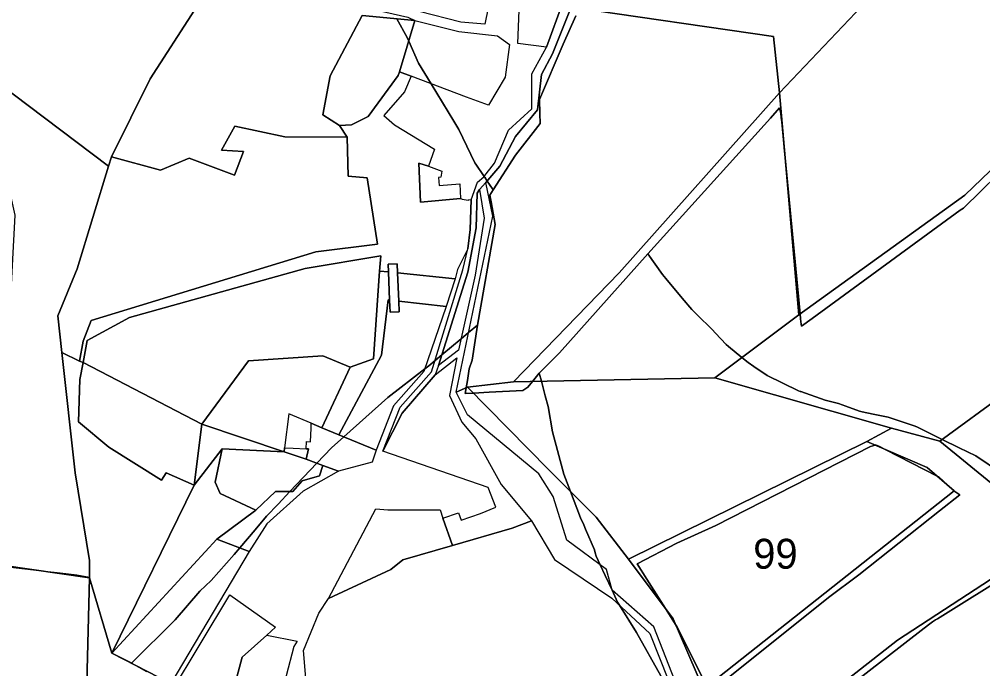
# Model space of a CAD drawing. Extents: x -477304 to -465429, y -1159113 to -1149210.
# Drawn here: x -469682.2 to -469198.1, y -1157476.9 to -1157150.9 of the extents above; entities that cross this region are included whole.
import ezdxf

# ---------------------------------------------------------------- set-up
doc = ezdxf.new("R2010")
doc.units = 0
for name, color, linetype in [('BPEJ_s', 7, 'Continuous'), ('orna_s', 7, 'Continuous'), ('PUPFL_s', 7, 'Continuous'), ('trav_porost_s', 7, 'Continuous'), ('voda_s', 7, 'Continuous'), ('zahrada_s', 7, 'Continuous')]:
    doc.layers.add(name, color=color, linetype=linetype)

msp = doc.modelspace()

# ---------------------------------------------------------------- linework, layer by layer
at = {"layer": 'BPEJ_s'}
for points in [[(-469402.46, -1157149.06), (-469408.92, -1157163.39), (-469420.86, -1157191.14), (-469420.61, -1157198.13), (-469420.43, -1157203.19), (-469432.91, -1157219.05), (-469444.02, -1157236.5), (-469445.88, -1157233.75), (-469447.04, -1157232.03), (-469448.3, -1157230.16), (-469448.53, -1157229.81), (-469448.59, -1157229.71), (-469448.85, -1157229.34), (-469452.73, -1157223.58), (-469453.21, -1157222.86), (-469461.25, -1157206.15), (-469463.81, -1157201.97), (-469475.29, -1157183.19), (-469481.55, -1157172.95), (-469486.48, -1157161.82), (-469487.26, -1157160.05), (-469492.53, -1157150.57)], [(-469492.53, -1157150.57), (-469487.26, -1157160.05), (-469486.48, -1157161.82), (-469481.55, -1157172.95), (-469475.29, -1157183.19), (-469463.81, -1157201.97), (-469461.25, -1157206.15), (-469453.21, -1157222.86), (-469452.73, -1157223.58), (-469448.85, -1157229.34), (-469448.59, -1157229.71), (-469448.53, -1157229.81), (-469448.3, -1157230.16), (-469447.04, -1157232.03), (-469445.88, -1157233.75), (-469444.02, -1157236.5), (-469445.75, -1157239.2), (-469445.14, -1157242.54), (-469443.06, -1157253.94), (-469451.97, -1157304.45), (-469456.44, -1157308.16), (-469460.22, -1157311.29), (-469469.92, -1157319.35)], [(-469181.85, -1157220.16), (-469207.79, -1157245.6), (-469209.34, -1157246.74), (-469283.85, -1157300.99), (-469289.2, -1157304.89), (-469289.3, -1157303.87), (-469289.56, -1157301.24), (-469289.81, -1157298.68), (-469297.85, -1157215.23), (-469297.85, -1157215.16), (-469297.86, -1157215.04), (-469299.08, -1157202.4), (-469299.35, -1157200.1), (-469299.58, -1157198.19), (-469300.23, -1157195.34), (-469304.79, -1157200.41), (-469366.3, -1157268.64), (-469410.7, -1157318.23), (-469420.93, -1157328.45), (-469424.24, -1157332.63), (-469426.57, -1157335.57), (-469429.1, -1157337.26), (-469446.02, -1157338.11), (-469454.02, -1157338.51), (-469458.06, -1157338.71), (-469457.61, -1157335.88), (-469457.02, -1157332.19), (-469456.17, -1157326.27), (-469454.69, -1157322.04), (-469451.97, -1157304.45), (-469443.06, -1157253.94), (-469445.14, -1157242.54), (-469445.75, -1157239.2), (-469444.02, -1157236.5), (-469432.91, -1157219.05), (-469420.43, -1157203.19), (-469420.61, -1157198.13), (-469420.86, -1157191.14), (-469408.92, -1157163.39), (-469402.46, -1157149.06)], [(-469316.02, -1157323.11), (-469319.09, -1157320.59), (-469325.77, -1157315.1), (-469327.02, -1157314.07), (-469332.33, -1157308.37), (-469333.96, -1157306.62), (-469341.54, -1157299.18), (-469344.2, -1157296.57), (-469349.11, -1157290.83), (-469357.28, -1157280.9), (-469358.92, -1157278.92), (-469366.3, -1157268.64), (-469304.79, -1157200.41), (-469300.23, -1157195.34), (-469299.58, -1157198.19), (-469299.35, -1157200.1), (-469299.08, -1157202.4), (-469297.86, -1157215.04), (-469297.85, -1157215.16), (-469297.85, -1157215.23), (-469289.81, -1157298.68), (-469289.56, -1157301.24), (-469289.3, -1157303.87), (-469289.2, -1157304.89), (-469283.85, -1157300.99), (-469209.34, -1157246.74), (-469207.79, -1157245.6), (-469181.85, -1157220.16)], [(-469359.87, -1157480.5), (-469371.97, -1157458.76), (-469380.57, -1157444.95), (-469381.52, -1157443.42), (-469384.32, -1157437.44), (-469387.74, -1157430.14), (-469390.27, -1157424.73), (-469392.31, -1157420.37), (-469392.77, -1157418.63), (-469393.15, -1157417.2), (-469397.68, -1157406.78), (-469398.59, -1157404.67), (-469400.13, -1157401.13), (-469405.23, -1157387.88), (-469408.59, -1157379.13), (-469414.3, -1157357.99), (-469416.42, -1157345.3), (-469417.89, -1157339.8), (-469419.83, -1157332.54), (-469420.93, -1157328.45), (-469410.7, -1157318.23), (-469366.3, -1157268.64), (-469358.92, -1157278.92), (-469357.28, -1157280.9), (-469349.11, -1157290.83), (-469344.2, -1157296.57), (-469341.54, -1157299.18), (-469333.96, -1157306.62), (-469332.33, -1157308.37), (-469327.02, -1157314.07), (-469325.77, -1157315.1), (-469319.09, -1157320.59), (-469316.02, -1157323.11), (-469313.04, -1157325.15), (-469306.45, -1157329.65), (-469290.73, -1157337.32), (-469289.79, -1157337.65), (-469289.48, -1157337.76), (-469277.27, -1157342.13), (-469270.58, -1157343.73), (-469266.85, -1157345.08), (-469259.92, -1157347.59), (-469258.62, -1157347.86), (-469253.12, -1157349.01), (-469245.55, -1157350.59), (-469232.02, -1157355.03), (-469230.83, -1157355.62), (-469218.41, -1157361.74)], [(-469618.13, -1157478.5), (-469625.82, -1157474.13), (-469625.77, -1157474.08), (-469603.78, -1157452.3), (-469591.51, -1157437.92), (-469585.8, -1157432.64), (-469574.17, -1157419.52), (-469571.37, -1157416.22), (-469563.71, -1157407.17), (-469557.89, -1157400.28), (-469552.13, -1157394.22), (-469546.18, -1157387.97), (-469532.61, -1157373.69), (-469525.32, -1157366.02), (-469519.1, -1157360.45), (-469496.98, -1157340.65), (-469478.42, -1157326.29), (-469476.47, -1157324.79), (-469473.22, -1157322.09), (-469469.92, -1157319.35), (-469460.22, -1157311.29), (-469456.44, -1157308.16), (-469451.97, -1157304.45), (-469454.69, -1157322.04), (-469456.17, -1157326.27), (-469457.02, -1157332.19), (-469457.61, -1157335.88), (-469458.06, -1157338.71), (-469454.02, -1157338.51), (-469446.02, -1157338.11), (-469429.1, -1157337.26), (-469426.57, -1157335.57), (-469424.24, -1157332.63), (-469420.93, -1157328.45)], [(-469469.92, -1157319.35), (-469473.22, -1157322.09), (-469476.47, -1157324.79), (-469478.42, -1157326.29), (-469496.98, -1157340.65), (-469519.1, -1157360.45), (-469525.32, -1157366.02), (-469532.61, -1157373.69), (-469546.18, -1157387.97), (-469552.13, -1157394.22), (-469557.89, -1157400.28), (-469563.71, -1157407.17), (-469571.37, -1157416.22), (-469574.17, -1157419.52), (-469585.8, -1157432.64), (-469591.51, -1157437.92), (-469603.78, -1157452.3), (-469625.77, -1157474.08), (-469625.82, -1157474.13), (-469626, -1157473.97), (-469635.6, -1157469), (-469646.97, -1157431.27), (-469646.97, -1157431.02), (-469653.26, -1157429.89), (-469661.7, -1157428.91), (-469669.34, -1157428.02), (-469689.46, -1157425.69)], [(-469188.71, -1157378.68), (-469201.56, -1157370.04), (-469209.88, -1157365.94), (-469218.41, -1157361.74), (-469230.83, -1157355.62), (-469232.02, -1157355.03), (-469245.55, -1157350.59), (-469253.12, -1157349.01), (-469258.62, -1157347.86), (-469259.92, -1157347.59), (-469266.85, -1157345.08), (-469270.58, -1157343.73), (-469277.27, -1157342.13), (-469289.48, -1157337.76), (-469289.79, -1157337.65), (-469290.73, -1157337.32), (-469306.45, -1157329.65), (-469313.04, -1157325.15), (-469316.02, -1157323.11)], [(-469420.93, -1157328.45), (-469419.83, -1157332.54), (-469417.89, -1157339.8), (-469416.42, -1157345.3), (-469414.3, -1157357.99), (-469408.59, -1157379.13), (-469405.23, -1157387.88), (-469400.13, -1157401.13), (-469398.59, -1157404.67), (-469397.68, -1157406.78), (-469393.15, -1157417.2), (-469392.77, -1157418.63), (-469392.31, -1157420.37), (-469390.27, -1157424.73), (-469387.74, -1157430.14), (-469384.32, -1157437.44), (-469381.52, -1157443.42), (-469380.57, -1157444.95), (-469371.97, -1157458.76), (-469359.87, -1157480.5)], [(-469336.67, -1157485.77), (-469345.99, -1157467.13), (-469351.7, -1157455.68), (-469352.41, -1157454.58), (-469357.46, -1157446.69), (-469366.9, -1157431.9), (-469371.76, -1157424.29), (-469351.7, -1157413.81), (-469332.25, -1157404.93), (-469254.43, -1157365.39), (-469252.14, -1157364.63), (-469251.89, -1157364.54), (-469250.2, -1157365.18), (-469246.79, -1157366.93), (-469221, -1157380.19), (-469220.81, -1157380.29), (-469220.17, -1157380.61), (-469215.34, -1157385.04), (-469212.54, -1157387.6), (-469209.6, -1157389.5), (-469219.75, -1157397.53), (-469260.35, -1157429.67), (-469275.58, -1157441.09), (-469335.18, -1157488.73)], [(-469335.18, -1157488.73), (-469275.58, -1157441.09), (-469260.35, -1157429.67), (-469219.75, -1157397.53), (-469209.6, -1157389.5), (-469212.54, -1157387.6), (-469215.34, -1157385.04), (-469220.17, -1157380.61), (-469220.81, -1157380.29), (-469221, -1157380.19), (-469246.79, -1157366.93), (-469250.2, -1157365.18), (-469251.89, -1157364.54), (-469252.14, -1157364.63), (-469254.43, -1157365.39), (-469332.25, -1157404.93), (-469351.7, -1157413.81), (-469371.76, -1157424.29), (-469366.9, -1157431.9), (-469357.46, -1157446.69), (-469352.41, -1157454.58), (-469351.7, -1157455.68), (-469345.99, -1157467.13), (-469336.67, -1157485.77)], [(-469218.41, -1157361.74), (-469209.88, -1157365.94), (-469201.56, -1157370.04), (-469188.71, -1157378.68), (-469180.54, -1157384.18), (-469178.3, -1157385.69), (-469166.08, -1157395.47), (-469165.66, -1157395.88), (-469157.69, -1157403.78), (-469154.62, -1157407.24), (-469147.88, -1157414.82), (-469146.56, -1157416.3), (-469145.05, -1157418), (-469144.38, -1157418.97), (-469138.19, -1157428.67)], [(-469138.19, -1157428.67), (-469140.14, -1157430.94), (-469140.83, -1157431.75), (-469142.85, -1157430.82), (-469143.41, -1157430.68), (-469143.97, -1157430.82), (-469151.23, -1157432.64), (-469168.15, -1157420.16), (-469169.24, -1157420.72), (-469179.94, -1157426.4), (-469182.41, -1157427.96), (-469220.79, -1157451.77), (-469221.75, -1157452.35), (-469223.36, -1157453.33), (-469224.7, -1157454.36), (-469227.52, -1157456.53), (-469296.98, -1157510.46)], [(-469618.13, -1157478.5), (-469625.82, -1157474.13), (-469626, -1157473.97), (-469635.6, -1157469), (-469646.97, -1157431.27), (-469646.97, -1157431.02), (-469653.26, -1157429.89), (-469661.7, -1157428.91), (-469669.34, -1157428.02), (-469689.46, -1157425.69), (-469689.39, -1157426.32), (-469688.79, -1157432), (-469686.67, -1157445.53), (-469687.4, -1157446.19), (-469688.58, -1157447.23), (-469820.74, -1157476.62), (-469821.17, -1157477)], [(-469296.98, -1157510.46), (-469227.52, -1157456.53), (-469224.7, -1157454.36), (-469223.36, -1157453.33), (-469221.75, -1157452.35), (-469220.79, -1157451.77), (-469182.41, -1157427.96)]]:
    msp.add_lwpolyline(points, dxfattribs=at)
at = {"layer": 'orna_s'}
for points in [[(-469651.7, -1157331.66), (-469650.13, -1157323.15), (-469590.41, -1157354.06), (-469594.29, -1157384.7), (-469608.43, -1157378.52), (-469610.64, -1157382.26), (-469637.11, -1157365.63), (-469652.47, -1157352.91)], [(-469521.62, -1157359.4), (-469502.91, -1157367.18), (-469504.91, -1157373.18), (-469521.84, -1157377.75), (-469529.67, -1157374.8), (-469537.97, -1157371.68), (-469536.82, -1157366.47), (-469538.06, -1157366.42), (-469537.92, -1157362.88), (-469535.82, -1157362.96), (-469535.57, -1157356.18), (-469535.48, -1157353.64), (-469530.08, -1157355.88)], [(-469580.2, -1157366.52), (-469583.73, -1157383.18), (-469581.24, -1157388.86), (-469563.31, -1157397.23), (-469582.85, -1157411.85), (-469635.6, -1157469), (-469594.29, -1157384.7)], [(-469606.06, -1157484.28), (-469635.6, -1157469), (-469582.85, -1157411.85), (-469566.59, -1157418.04)]]:
    msp.add_lwpolyline(points, close=True, dxfattribs=at)
at = {"layer": 'PUPFL_s'}
for points in [[(-469207.11, -1157239.19), (-469290.45, -1157299.14), (-469300.27, -1157187.74), (-469233.38, -1157117.31), (-469055.96, -1156927.02), (-469034.22, -1156944.02), (-469022.58, -1156951.12), (-469099.3, -1157004.44), (-469054.96, -1157053.31), (-469083.72, -1157100.62), (-469118.32, -1157153.97)], [(-469404.86, -1157144.76), (-469386.93, -1157122.69), (-469383.32, -1157104.02), (-469377.17, -1157083.36), (-469380.46, -1157065.86), (-469373.83, -1157054.85), (-469366.71, -1157024.57), (-469341.26, -1157034.91), (-469233.38, -1157117.31), (-469300.27, -1157187.74), (-469303.2, -1157159.5)], [(-469669.7, -1157095.16), (-469653.84, -1157085.63), (-469638.73, -1157078.69), (-469621.1, -1157070.92), (-469602.94, -1157065.51), (-469582.94, -1157055.01), (-469573.09, -1157048.69), (-469556.79, -1157036.59), (-469540.27, -1157027.36), (-469533.13, -1157032.28), (-469544.26, -1157056.46), (-469546.1, -1157062.18), (-469550.35, -1157078.16), (-469574.31, -1157122.16), (-469586.06, -1157129.79), (-469594.12, -1157146.33), (-469616.47, -1157180.78), (-469635.84, -1157219.94), (-469637.26, -1157224.58), (-469717.62, -1157164.17), (-469684.87, -1157103.04)], [(-469332.7, -1157330.78), (-469290.45, -1157299.14), (-469207.11, -1157239.19), (-469118.32, -1157153.97), (-469083.72, -1157100.62), (-469029.83, -1157192.75), (-469107.21, -1157273.18), (-469122.41, -1157286.05), (-469153.16, -1157321.88), (-469186.6, -1157338.46), (-469219.61, -1157362.62), (-469243.91, -1157356.14)], [(-469616.47, -1157180.78), (-469594.12, -1157146.33), (-469586.06, -1157129.79), (-469574.31, -1157122.16), (-469559.21, -1157130.78), (-469538.11, -1157134.29), (-469516.4, -1157143.1), (-469486.93, -1157149.77), (-469483.39, -1157151.42), (-469509.96, -1157148.95), (-469525.89, -1157179.18), (-469529.69, -1157198.78), (-469521.21, -1157204.14), (-469517.34, -1157210.04), (-469548.7, -1157209.94), (-469573.85, -1157204.43), (-469580.57, -1157216.57), (-469569.56, -1157217.21), (-469574.09, -1157229.15), (-469596.75, -1157220.62), (-469611.18, -1157226.62), (-469635.84, -1157219.94)], [(-469456.9, -1157335.57), (-469462.71, -1157338.08), (-469444.18, -1157249.61), (-469447.68, -1157232.8), (-469440.78, -1157224.55), (-469432.83, -1157209.72), (-469421.73, -1157196.38), (-469419.79, -1157178.59), (-469414.2, -1157168.24), (-469404.86, -1157144.76), (-469303.2, -1157159.5), (-469300.27, -1157187.74), (-469380.72, -1157278.05), (-469433.79, -1157332.82)], [(-469717.62, -1157164.17), (-469637.26, -1157224.58), (-469653.04, -1157276.2), (-469662.74, -1157299.65), (-469660.74, -1157318.04), (-469654.17, -1157378.46), (-469646.96, -1157422.52), (-469646.97, -1157431.27), (-469691, -1157424.88), (-469694.35, -1157405.11), (-469696.17, -1157375.71), (-469694.79, -1157360.79), (-469687.53, -1157311.89), (-469687.04, -1157302.81), (-469684.17, -1157249.22), (-469690.5, -1157221.36), (-469730.19, -1157188.26)], [(-469380.72, -1157278.05), (-469300.27, -1157187.74), (-469290.45, -1157299.14), (-469332.7, -1157330.78), (-469433.79, -1157332.82)], [(-469453.1, -1157279.27), (-469461.47, -1157316.94), (-469471.58, -1157324.58), (-469456.72, -1157277.72), (-469452.6, -1157255.52), (-469452.15, -1157238.06), (-469450.95, -1157236.24), (-469448.62, -1157250.62)], [(-469535.48, -1157353.64), (-469546.78, -1157348.94), (-469548.86, -1157366.02), (-469549.1, -1157368), (-469590.41, -1157354.06), (-469567.07, -1157322.3), (-469529.65, -1157319.86), (-469515.88, -1157325.43), (-469530.08, -1157355.88)], [(-469413.86, -1157390.48), (-469421.1, -1157379.06), (-469456.99, -1157349.4), (-469462.71, -1157338.08), (-469456.9, -1157335.57), (-469416.33, -1157376.91), (-469392.25, -1157400.7), (-469376.12, -1157421.86), (-469353.61, -1157451.8), (-469338.38, -1157487.12), (-469326.32, -1157514.35), (-469335.87, -1157525.95), (-469363.33, -1157455.83), (-469384.25, -1157437.49), (-469387.18, -1157427.03), (-469406.98, -1157412.28)], [(-469243.91, -1157356.14), (-469256.33, -1157362.82), (-469376.12, -1157421.86), (-469392.25, -1157400.7), (-469416.33, -1157376.91), (-469456.9, -1157335.57), (-469433.79, -1157332.82), (-469332.7, -1157330.78)], [(-469338.38, -1157487.12), (-469212.43, -1157387.54), (-469226.02, -1157375.88), (-469256.33, -1157362.82), (-469243.91, -1157356.14), (-469219.61, -1157362.62), (-469150.92, -1157418.71), (-469143.08, -1157428.81), (-469151.95, -1157430.61), (-469170.61, -1157416.67), (-469240.84, -1157462.55), (-469300.59, -1157509.21), (-469293.67, -1157523.4), (-469311.36, -1157539.75), (-469320.66, -1157526.05), (-469326.32, -1157514.35)], [(-469226.02, -1157375.88), (-469212.43, -1157387.54), (-469338.38, -1157487.12), (-469353.61, -1157451.8), (-469376.12, -1157421.86), (-469256.33, -1157362.82)], [(-469198.9, -1157490.83), (-469239.23, -1157513.5), (-469293.67, -1157523.4), (-469300.59, -1157509.21), (-469240.84, -1157462.55), (-469170.61, -1157416.67), (-469151.95, -1157430.61), (-469143.08, -1157428.81), (-469112.47, -1157450.99), (-469183.72, -1157513.89)], [(-469650.14, -1157556.68), (-469646.97, -1157431.27), (-469635.6, -1157469), (-469606.06, -1157484.28)]]:
    msp.add_lwpolyline(points, close=True, dxfattribs=at)
for points in [[(-469832.11, -1157490.33), (-469823.85, -1157476.78), (-469819.78, -1157475.96), (-469754.94, -1157461.28), (-469687.4, -1157446.19), (-469691, -1157424.88), (-469646.97, -1157431.27), (-469650.14, -1157556.68)], [(-469576.68, -1157495.45), (-469570.16, -1157471.1), (-469557.79, -1157459.95), (-469542.5, -1157462.97), (-469544.14, -1157465.65), (-469555.79, -1157509.83)]]:
    msp.add_lwpolyline(points, dxfattribs=at)
at = {"layer": 'trav_porost_s'}
for points in [[(-469437.32, -1157116.29), (-469446.56, -1157145.08), (-469448.19, -1157153.28), (-469460.36, -1157152.33), (-469481.23, -1157146.97), (-469453.92, -1157085.54), (-469415.12, -1157099.12), (-469431.33, -1157124.32), (-469430.07, -1157117.34)], [(-469427.9, -1157124.46), (-469409.74, -1157095.45), (-469411.37, -1157100.61), (-469407.28, -1157101.9), (-469408.79, -1157106.67), (-469403.81, -1157108.24), (-469402.3, -1157103.47), (-469398.6, -1157104.63), (-469388.24, -1157106.6), (-469391, -1157121.25), (-469409.05, -1157142.34), (-469417.3, -1157164.89), (-469431.65, -1157162.97), (-469430.64, -1157137.73)], [(-469491.05, -1157177.23), (-469491.73, -1157179.13), (-469506.86, -1157199.68), (-469515.17, -1157203.82), (-469521.21, -1157204.14), (-469529.69, -1157198.78), (-469525.89, -1157179.18), (-469509.96, -1157148.95), (-469483.39, -1157151.42)], [(-469446.46, -1157193.91), (-469457.53, -1157189.98), (-469485.21, -1157179.4), (-469491.05, -1157177.23), (-469483.39, -1157151.42), (-469461.24, -1157156.97), (-469441.94, -1157159.22), (-469435.94, -1157163.48), (-469437.96, -1157179.84)], [(-469481.43, -1157223.01), (-469480.65, -1157242.59), (-469460.53, -1157240.82), (-469459.79, -1157240.91), (-469459.83, -1157241.12), (-469456.39, -1157241.73), (-469456.32, -1157241.36), (-469455.15, -1157241.51), (-469455.68, -1157256.3), (-469456.73, -1157266.09), (-469461.98, -1157276.43), (-469463.08, -1157281.06), (-469492.07, -1157278.13), (-469492.25, -1157273.64), (-469496.79, -1157273.82), (-469496.64, -1157277.67), (-469501.23, -1157277.21), (-469500.47, -1157269.62), (-469538.48, -1157275.91), (-469626.79, -1157300.58), (-469648.11, -1157312.04), (-469650.13, -1157323.15), (-469651.87, -1157322.42), (-469650.12, -1157312.48), (-469646.02, -1157302.04), (-469533.1, -1157267.52), (-469502.26, -1157263.77), (-469507.32, -1157230.37), (-469516.88, -1157229.59), (-469517.34, -1157210.04), (-469521.21, -1157204.14), (-469515.17, -1157203.82), (-469506.86, -1157199.68), (-469491.73, -1157179.13), (-469491.05, -1157177.23), (-469485.21, -1157179.4), (-469488.68, -1157187.28), (-469499.07, -1157199.09), (-469493.63, -1157203.88), (-469473.49, -1157216.09), (-469476.63, -1157224.52)], [(-469573.85, -1157204.43), (-469548.7, -1157209.94), (-469517.34, -1157210.04), (-469516.88, -1157229.59), (-469507.32, -1157230.37), (-469502.26, -1157263.77), (-469533.1, -1157267.52), (-469646.02, -1157302.04), (-469650.12, -1157312.48), (-469651.87, -1157322.42), (-469660.74, -1157318.04), (-469662.74, -1157299.65), (-469653.04, -1157276.2), (-469637.26, -1157224.58), (-469635.84, -1157219.94), (-469611.18, -1157226.62), (-469596.75, -1157220.62), (-469574.09, -1157229.15), (-469569.56, -1157217.21), (-469580.57, -1157216.57)], [(-469480.65, -1157242.59), (-469481.43, -1157223.01), (-469476.63, -1157224.52), (-469469.81, -1157227.06), (-469470.41, -1157230.13), (-469471.6, -1157230.23), (-469471.26, -1157234.35), (-469460.73, -1157233.49), (-469460.53, -1157240.82)], [(-469529.65, -1157319.86), (-469567.07, -1157322.3), (-469590.41, -1157354.06), (-469650.13, -1157323.15), (-469648.11, -1157312.04), (-469626.79, -1157300.58), (-469538.48, -1157275.91), (-469500.47, -1157269.62), (-469501.23, -1157277.21), (-469504.11, -1157321.24), (-469515.88, -1157325.43)], [(-469521.62, -1157359.4), (-469530.08, -1157355.88), (-469515.88, -1157325.43), (-469504.11, -1157321.24), (-469501.23, -1157277.21), (-469496.64, -1157277.67), (-469496.08, -1157291.81), (-469496.84, -1157291.72), (-469500.22, -1157319.46)], [(-469492.25, -1157273.64), (-469492.07, -1157278.13), (-469491.51, -1157292.32), (-469491.3, -1157297.67), (-469495.85, -1157297.85), (-469496.08, -1157291.81), (-469496.64, -1157277.67), (-469496.79, -1157273.82)], [(-469119.98, -1157382.39), (-469133.82, -1157396.85), (-469150.92, -1157418.71), (-469219.61, -1157362.62), (-469186.6, -1157338.46), (-469153.16, -1157321.88), (-469122.41, -1157286.05), (-469107.21, -1157273.18), (-469075.04, -1157292.29), (-469055.55, -1157300.29), (-469061.71, -1157336.1), (-469062.86, -1157365.33), (-469086.59, -1157383.22), (-469092.73, -1157381.07), (-469103.5, -1157386.66), (-469119.25, -1157376.2)], [(-469463.08, -1157281.06), (-469467.74, -1157294.97), (-469491.51, -1157292.32), (-469492.07, -1157278.13)], [(-469467.74, -1157294.97), (-469478.9, -1157327.7), (-469494.18, -1157344.95), (-469502.91, -1157367.18), (-469521.62, -1157359.4), (-469500.22, -1157319.46), (-469496.84, -1157291.72), (-469496.08, -1157291.81), (-469495.85, -1157297.85), (-469491.3, -1157297.67), (-469491.51, -1157292.32)], [(-469637.11, -1157365.63), (-469610.64, -1157382.26), (-469608.43, -1157378.52), (-469594.29, -1157384.7), (-469635.6, -1157469), (-469646.97, -1157431.27), (-469646.96, -1157422.52), (-469654.17, -1157378.46), (-469660.74, -1157318.04), (-469651.87, -1157322.42), (-469650.13, -1157323.15), (-469651.7, -1157331.66), (-469652.47, -1157352.91)], [(-469434.55, -1157406.24), (-469464.45, -1157415.02), (-469469.29, -1157401.23), (-469461.5, -1157398.54), (-469460.21, -1157402.28), (-469450.41, -1157398.9), (-469442.64, -1157395.7), (-469446.55, -1157385.96), (-469499.42, -1157367.62), (-469489.82, -1157348.59), (-469473.13, -1157329.41), (-469462.28, -1157320.8), (-469466.04, -1157339.7), (-469459.88, -1157353.12), (-469452.71, -1157361.45), (-469440.06, -1157384.44), (-469424.73, -1157402.67)], [(-469594.29, -1157384.7), (-469590.41, -1157354.06), (-469549.1, -1157368), (-469580.2, -1157366.52)], [(-469537.97, -1157371.68), (-469529.67, -1157374.8), (-469531.29, -1157380.05), (-469539.97, -1157382.62), (-469544.7, -1157387.98), (-469553.46, -1157387.9), (-469563.31, -1157397.23), (-469581.24, -1157388.86), (-469583.73, -1157383.18), (-469580.2, -1157366.52), (-469549.1, -1157368)], [(-469521.84, -1157377.75), (-469539.61, -1157387.76), (-469557.75, -1157404.18), (-469566.59, -1157418.04), (-469582.85, -1157411.85), (-469563.31, -1157397.23), (-469553.46, -1157387.9), (-469544.7, -1157387.98), (-469539.97, -1157382.62), (-469531.29, -1157380.05), (-469529.67, -1157374.8)], [(-469526.74, -1157441.55), (-469502.95, -1157396.57), (-469496.94, -1157397.13), (-469470.72, -1157397.09), (-469469.29, -1157401.23), (-469464.45, -1157415.02), (-469489.38, -1157422.2), (-469495.42, -1157427.09)], [(-469593.73, -1157508.59), (-469597.18, -1157515.99), (-469595.7, -1157527.53), (-469598.9, -1157533.9), (-469605.58, -1157542.71), (-469610.51, -1157563.29), (-469633.72, -1157575.7), (-469656.78, -1157594.89), (-469651.62, -1157577.19), (-469650.98, -1157563.65), (-469576.44, -1157439.7), (-469553.5, -1157456.08), (-469557.79, -1157459.95), (-469570.16, -1157471.1), (-469576.68, -1157495.45), (-469582.01, -1157502.38)]]:
    msp.add_lwpolyline(points, close=True, dxfattribs=at)
msp.add_lwpolyline([(-469538.21, -1157481.63), (-469539.33, -1157467.78), (-469531.69, -1157448.91), (-469526.74, -1157441.55), (-469495.42, -1157427.09), (-469489.38, -1157422.2), (-469464.45, -1157415.02), (-469434.55, -1157406.24), (-469424.73, -1157402.67), (-469413.27, -1157421.99), (-469384.41, -1157441.36), (-469365.27, -1157459.25), (-469337.95, -1157528.35)], dxfattribs=at)
at = {"layer": 'voda_s'}
msp.add_lwpolyline([(-469404.86, -1157144.76), (-469414.2, -1157168.24), (-469419.79, -1157178.59), (-469421.73, -1157196.38), (-469432.83, -1157209.72), (-469440.78, -1157224.55), (-469447.68, -1157232.8), (-469450.95, -1157236.24), (-469452.15, -1157238.06), (-469452.6, -1157255.52), (-469456.72, -1157277.72), (-469471.58, -1157324.58), (-469473.13, -1157329.41), (-469489.82, -1157348.59), (-469499.42, -1157367.62), (-469490.71, -1157345.5), (-469474.97, -1157327.79), (-469459.28, -1157276.66), (-469456.73, -1157266.09), (-469455.68, -1157256.3), (-469455.15, -1157241.51), (-469451.93, -1157232.68), (-469448.8, -1157229.98), (-469443.47, -1157223.11), (-469436.42, -1157206.57), (-469424.64, -1157195.86), (-469424.61, -1157178.19), (-469417.3, -1157164.89), (-469409.05, -1157142.34)], dxfattribs=at)
at = {"layer": 'zahrada_s'}
msp.add_lwpolyline([(-469544.53, -1157366.18), (-469538.06, -1157366.42), (-469536.82, -1157366.47), (-469537.97, -1157371.68), (-469549.1, -1157368), (-469548.86, -1157366.02)], close=True, dxfattribs=at)

# ---------------------------------------------------------------- texts
at = {"layer": 'BPEJ_s'}
msp.add_text('99', height=15, dxfattribs=at).set_placement((-469313.39, -1157426.64))

doc.saveas('drawing.dxf')
